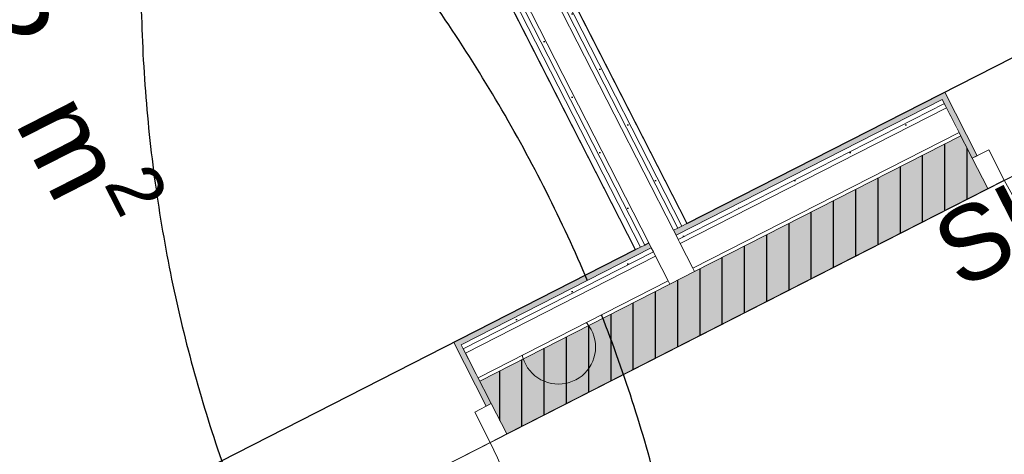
# Model space of a CAD drawing. Header units: metres. Extents: x 538891 to 1080079, y 6588829 to 13178720.
# Tile 541 of 1056: x 539900.49 to 539903.14, y 6589185.31 to 6589186.48. Entities that reach past the tile are written whole.
import ezdxf

# ---------------------------------------------------------------- set-up
doc = ezdxf.new("R2010")
doc.units = ezdxf.units.M
doc.header["$LTSCALE"] = 0.4
doc.header["$PDMODE"] = 1
doc.header["$PDSIZE"] = -2
doc.linetypes.add('Triple Dashed', pattern=[92.604163, 66.145831, -26.458332])
for name, color, linetype in [('AR', 7, 'Continuous'), ('DENDRO', 7, 'Continuous'), ('GEO', 7, 'Continuous'), ('KINO_GRID', 7, 'Continuous')]:
    doc.layers.add(name, color=color, linetype=linetype)
doc.styles.add('Arial', font='arial.ttf')
pattern_1 = [(0, (0, 0), (0, 0.075), [1e-05, -0.07499])]

# ---------------------------------------------------------------- blocks, each defined once
blk = doc.blocks.new('VQSA')
at = {"color": 7, "linetype": 'Continuous', "lineweight": 9, "flags": 128}
for points in [[(0.2, 2.3), (0.199, 2.2804), (0.1962, 2.261), (0.1914, 2.2419), (0.1848, 2.2235), (0.1764, 2.2057), (0.1663, 2.1889), (0.1546, 2.1731), (0.1414, 2.1586), (0.1269, 2.1454), (0.1111, 2.1337), (0.0943, 2.1236), (0.0765, 2.1152), (0.0581, 2.1086), (0.039, 2.1038), (0.0196, 2.101), (0, 2.1), (-0.0196, 2.101), (-0.039, 2.1038), (-0.0581, 2.1086), (-0.0765, 2.1152), (-0.0943, 2.1236), (-0.1111, 2.1337), (-0.1269, 2.1454), (-0.1414, 2.1586), (-0.1546, 2.1731), (-0.1663, 2.1889), (-0.1764, 2.2057), (-0.1848, 2.2235), (-0.1914, 2.2419), (-0.1962, 2.261), (-0.199, 2.2804), (-0.2, 2.3), (-0.199, 2.3196), (-0.1962, 2.339), (-0.1914, 2.3581), (-0.1848, 2.3765), (-0.1764, 2.3943), (-0.1663, 2.4111), (-0.1546, 2.4269), (-0.1414, 2.4414), (-0.1269, 2.4546), (-0.1111, 2.4663), (-0.0943, 2.4764), (-0.0765, 2.4848), (-0.0581, 2.4914), (-0.039, 2.4962), (-0.0196, 2.499), (0, 2.5), (0.0196, 2.499), (0.039, 2.4962), (0.0581, 2.4914), (0.0765, 2.4848), (0.0943, 2.4764), (0.1111, 2.4663), (0.1269, 2.4546), (0.1414, 2.4414), (0.1546, 2.4269), (0.1663, 2.4111), (0.1764, 2.3943), (0.1848, 2.3765), (0.1914, 2.3581), (0.1962, 2.339), (0.199, 2.3196)], [(0.2, 1.3), (0.199, 1.2804), (0.1962, 1.261), (0.1914, 1.2419), (0.1848, 1.2235), (0.1764, 1.2057), (0.1663, 1.1889), (0.1546, 1.1731), (0.1414, 1.1586), (0.1269, 1.1454), (0.1111, 1.1337), (0.0943, 1.1236), (0.0765, 1.1152), (0.0581, 1.1086), (0.039, 1.1038), (0.0196, 1.101), (0, 1.1), (-0.0196, 1.101), (-0.039, 1.1038), (-0.0581, 1.1086), (-0.0765, 1.1152), (-0.0943, 1.1236), (-0.1111, 1.1337), (-0.1269, 1.1454), (-0.1414, 1.1586), (-0.1546, 1.1731), (-0.1663, 1.1889), (-0.1764, 1.2057), (-0.1848, 1.2235), (-0.1914, 1.2419), (-0.1962, 1.261), (-0.199, 1.2804), (-0.2, 1.3), (-0.199, 1.3196), (-0.1962, 1.339), (-0.1914, 1.3581), (-0.1848, 1.3765), (-0.1764, 1.3943), (-0.1663, 1.4111), (-0.1546, 1.4269), (-0.1414, 1.4414), (-0.1269, 1.4546), (-0.1111, 1.4663), (-0.0943, 1.4764), (-0.0765, 1.4848), (-0.0581, 1.4914), (-0.039, 1.4962), (-0.0196, 1.499), (0, 1.5), (0.0196, 1.499), (0.039, 1.4962), (0.0581, 1.4914), (0.0765, 1.4848), (0.0943, 1.4764), (0.1111, 1.4663), (0.1269, 1.4546), (0.1414, 1.4414), (0.1546, 1.4269), (0.1663, 1.4111), (0.1764, 1.3943), (0.1848, 1.3765), (0.1914, 1.3581), (0.1962, 1.339), (0.199, 1.3196)], [(0.5, 0), (0.4976, -0.049), (0.4904, -0.0975), (0.4785, -0.1451), (0.4619, -0.1913), (0.441, -0.2357), (0.4157, -0.2778), (0.3865, -0.3172), (0.3536, -0.3536), (0.3172, -0.3865), (0.2778, -0.4157), (0.2357, -0.441), (0.1913, -0.4619), (0.1451, -0.4785), (0.0975, -0.4904), (0.049, -0.4976), (0, -0.5), (-0.049, -0.4976), (-0.0975, -0.4904), (-0.1451, -0.4785), (-0.1913, -0.4619), (-0.2357, -0.441), (-0.2778, -0.4157), (-0.3172, -0.3865), (-0.3536, -0.3536), (-0.3865, -0.3172), (-0.4157, -0.2778), (-0.441, -0.2357), (-0.4619, -0.1913), (-0.4785, -0.1451), (-0.4904, -0.0975), (-0.4976, -0.049), (-0.5, 0), (-0.4976, 0.049), (-0.4904, 0.0975), (-0.4785, 0.1451), (-0.4619, 0.1913), (-0.441, 0.2357), (-0.4157, 0.2778), (-0.3865, 0.3172), (-0.3536, 0.3536), (-0.3172, 0.3865), (-0.2778, 0.4157), (-0.2357, 0.441), (-0.1913, 0.4619), (-0.1451, 0.4785), (-0.0975, 0.4904), (-0.049, 0.4976), (0, 0.5), (0.049, 0.4976), (0.0975, 0.4904), (0.1451, 0.4785), (0.1913, 0.4619), (0.2357, 0.441), (0.2778, 0.4157), (0.3172, 0.3865), (0.3536, 0.3536), (0.3865, 0.3172), (0.4157, 0.2778), (0.441, 0.2357), (0.4619, 0.1913), (0.4785, 0.1451), (0.4904, 0.0975), (0.4976, 0.049)], [(-0.93, -0.65), (-0.931, -0.6696), (-0.9338, -0.689), (-0.9386, -0.7081), (-0.9452, -0.7265), (-0.9536, -0.7443), (-0.9637, -0.7611), (-0.9754, -0.7769), (-0.9886, -0.7914), (-1.0031, -0.8046), (-1.0189, -0.8163), (-1.0357, -0.8264), (-1.0535, -0.8348), (-1.0719, -0.8414), (-1.091, -0.8462), (-1.1104, -0.849), (-1.13, -0.85), (-1.1496, -0.849), (-1.169, -0.8462), (-1.1881, -0.8414), (-1.2065, -0.8348), (-1.2243, -0.8264), (-1.2411, -0.8163), (-1.2569, -0.8046), (-1.2714, -0.7914), (-1.2846, -0.7769), (-1.2963, -0.7611), (-1.3064, -0.7443), (-1.3148, -0.7265), (-1.3214, -0.7081), (-1.3262, -0.689), (-1.329, -0.6696), (-1.33, -0.65), (-1.329, -0.6304), (-1.3262, -0.611), (-1.3214, -0.5919), (-1.3148, -0.5735), (-1.3064, -0.5557), (-1.2963, -0.5389), (-1.2846, -0.5231), (-1.2714, -0.5086), (-1.2569, -0.4954), (-1.2411, -0.4837), (-1.2243, -0.4736), (-1.2065, -0.4652), (-1.1881, -0.4586), (-1.169, -0.4538), (-1.1496, -0.451), (-1.13, -0.45), (-1.1104, -0.451), (-1.091, -0.4538), (-1.0719, -0.4586), (-1.0535, -0.4652), (-1.0357, -0.4736), (-1.0189, -0.4837), (-1.0031, -0.4954), (-0.9886, -0.5086), (-0.9754, -0.5231), (-0.9637, -0.5389), (-0.9536, -0.5557), (-0.9452, -0.5735), (-0.9386, -0.5919), (-0.9338, -0.611), (-0.931, -0.6304)], [(1.33, -0.65), (1.329, -0.6696), (1.3262, -0.689), (1.3214, -0.7081), (1.3148, -0.7265), (1.3064, -0.7443), (1.2963, -0.7611), (1.2846, -0.7769), (1.2714, -0.7914), (1.2569, -0.8046), (1.2411, -0.8163), (1.2243, -0.8264), (1.2065, -0.8348), (1.1881, -0.8414), (1.169, -0.8462), (1.1496, -0.849), (1.13, -0.85), (1.1104, -0.849), (1.091, -0.8462), (1.0719, -0.8414), (1.0535, -0.8348), (1.0357, -0.8264), (1.0189, -0.8163), (1.0031, -0.8046), (0.9886, -0.7914), (0.9754, -0.7769), (0.9637, -0.7611), (0.9536, -0.7443), (0.9452, -0.7265), (0.9386, -0.7081), (0.9338, -0.689), (0.931, -0.6696), (0.93, -0.65), (0.931, -0.6304), (0.9338, -0.611), (0.9386, -0.5919), (0.9452, -0.5735), (0.9536, -0.5557), (0.9637, -0.5389), (0.9754, -0.5231), (0.9886, -0.5086), (1.0031, -0.4954), (1.0189, -0.4837), (1.0357, -0.4736), (1.0535, -0.4652), (1.0719, -0.4586), (1.091, -0.4538), (1.1104, -0.451), (1.13, -0.45), (1.1496, -0.451), (1.169, -0.4538), (1.1881, -0.4586), (1.2065, -0.4652), (1.2243, -0.4736), (1.2411, -0.4837), (1.2569, -0.4954), (1.2714, -0.5086), (1.2846, -0.5231), (1.2963, -0.5389), (1.3064, -0.5557), (1.3148, -0.5735), (1.3214, -0.5919), (1.3262, -0.611), (1.329, -0.6304)], [(-1.8, -1.15), (-1.801, -1.1696), (-1.8038, -1.189), (-1.8086, -1.2081), (-1.8152, -1.2265), (-1.8236, -1.2443), (-1.8337, -1.2611), (-1.8454, -1.2769), (-1.8586, -1.2914), (-1.8731, -1.3046), (-1.8889, -1.3163), (-1.9057, -1.3264), (-1.9235, -1.3348), (-1.9419, -1.3414), (-1.961, -1.3462), (-1.9804, -1.349), (-2, -1.35), (-2.0196, -1.349), (-2.039, -1.3462), (-2.0581, -1.3414), (-2.0765, -1.3348), (-2.0943, -1.3264), (-2.1111, -1.3163), (-2.1269, -1.3046), (-2.1414, -1.2914), (-2.1546, -1.2769), (-2.1663, -1.2611), (-2.1764, -1.2443), (-2.1848, -1.2265), (-2.1914, -1.2081), (-2.1962, -1.189), (-2.199, -1.1696), (-2.2, -1.15), (-2.199, -1.1304), (-2.1962, -1.111), (-2.1914, -1.0919), (-2.1848, -1.0735), (-2.1764, -1.0557), (-2.1663, -1.0389), (-2.1546, -1.0231), (-2.1414, -1.0086), (-2.1269, -0.9954), (-2.1111, -0.9837), (-2.0943, -0.9736), (-2.0765, -0.9652), (-2.0581, -0.9586), (-2.039, -0.9538), (-2.0196, -0.951), (-2, -0.95), (-1.9804, -0.951), (-1.961, -0.9538), (-1.9419, -0.9586), (-1.9235, -0.9652), (-1.9057, -0.9736), (-1.8889, -0.9837), (-1.8731, -0.9954), (-1.8586, -1.0086), (-1.8454, -1.0231), (-1.8337, -1.0389), (-1.8236, -1.0557), (-1.8152, -1.0735), (-1.8086, -1.0919), (-1.8038, -1.111), (-1.801, -1.1304)], [(2.2, -1.15), (2.199, -1.1696), (2.1962, -1.189), (2.1914, -1.2081), (2.1848, -1.2265), (2.1764, -1.2443), (2.1663, -1.2611), (2.1546, -1.2769), (2.1414, -1.2914), (2.1269, -1.3046), (2.1111, -1.3163), (2.0943, -1.3264), (2.0765, -1.3348), (2.0581, -1.3414), (2.039, -1.3462), (2.0196, -1.349), (2, -1.35), (1.9804, -1.349), (1.961, -1.3462), (1.9419, -1.3414), (1.9235, -1.3348), (1.9057, -1.3264), (1.8889, -1.3163), (1.8731, -1.3046), (1.8586, -1.2914), (1.8454, -1.2769), (1.8337, -1.2611), (1.8236, -1.2443), (1.8152, -1.2265), (1.8086, -1.2081), (1.8038, -1.189), (1.801, -1.1696), (1.8, -1.15), (1.801, -1.1304), (1.8038, -1.111), (1.8086, -1.0919), (1.8152, -1.0735), (1.8236, -1.0557), (1.8337, -1.0389), (1.8454, -1.0231), (1.8586, -1.0086), (1.8731, -0.9954), (1.8889, -0.9837), (1.9057, -0.9736), (1.9235, -0.9652), (1.9419, -0.9586), (1.961, -0.9538), (1.9804, -0.951), (2, -0.95), (2.0196, -0.951), (2.039, -0.9538), (2.0581, -0.9586), (2.0765, -0.9652), (2.0943, -0.9736), (2.1111, -0.9837), (2.1269, -0.9954), (2.1414, -1.0086), (2.1546, -1.0231), (2.1663, -1.0389), (2.1764, -1.0557), (2.1848, -1.0735), (2.1914, -1.0919), (2.1962, -1.111), (2.199, -1.1304)]]:
    blk.add_lwpolyline(points, close=True, dxfattribs=at)

msp = doc.modelspace()

# ---------------------------------------------------------------- linework, layer by layer
at = {"layer": 'AR', "color": 7, "linetype": 'Continuous', "lineweight": 9}
for p, q in [((539902.9661, 6589186.2818), (539902.9794, 6589186.2887)), ((539902.9661, 6589186.2818), (539902.9794, 6589186.2887)), ((539903.0538, 6589186.1099), (539903.0983, 6589186.1327)), ((539903.0538, 6589186.1099), (539903.0672, 6589186.1168)), ((539903.0983, 6589186.1327), (539903.1402, 6589186.0507)), ((539903.0956, 6589186.028), (539903.0538, 6589186.1099)), ((539903.0956, 6589186.028), (539903.0538, 6589186.1099)), ((539903.0956, 6589186.028), (539903.0538, 6589186.1099)), ((539903.0956, 6589186.028), (539903.0538, 6589186.1099)), ((539903.1402, 6589186.0507), (539903.0956, 6589186.028)), ((539901.7569, 6589185.448), (539901.7124, 6589185.4253)), ((539901.7124, 6589185.4253), (539901.7542, 6589185.3433)), ((539901.7569, 6589185.448), (539901.7436, 6589185.4412)), ((539901.7988, 6589185.3661), (539901.7569, 6589185.448)), ((539901.7988, 6589185.3661), (539901.7569, 6589185.448)), ((539901.7988, 6589185.3661), (539901.7569, 6589185.448)), ((539901.7988, 6589185.3661), (539901.7569, 6589185.448)), ((539901.7542, 6589185.3433), (539901.7988, 6589185.3661))]:
    msp.add_line(p, q, dxfattribs=at)
at = {"layer": 'AR', "color": 9, "linetype": 'Continuous', "lineweight": 9, "true_color": 0xc9c5ab, "flags": 128}
msp.add_lwpolyline([(539904.5964, 6589186.794), (539899.4385, 6589184.1614), (539900.853, 6589181.39), (539904.3364, 6589183.1679), (539905.4552, 6589183.7389), (539907.355, 6589184.7086), (539904.7903, 6589189.7335), (539903.4463, 6589189.0474)], close=True, dxfattribs=at)
at = {"layer": 'AR', "color": 7, "linetype": 'Continuous', "lineweight": 9, "flags": 128}
for points in [[(539904.5964, 6589186.794), (539899.4385, 6589184.1614), (539900.853, 6589181.39), (539904.3364, 6589183.1679), (539905.4552, 6589183.7389), (539907.355, 6589184.7086), (539904.7903, 6589189.7335), (539903.4463, 6589189.0474)], [(539903.3681, 6589188.7606), (539901.3636, 6589187.7375), (539902.2842, 6589185.9338), (539904.2887, 6589186.9569)], [(539901.1188, 6589187.8763), (539898.2815, 6589186.4282), (539899.3089, 6589184.4152), (539902.1462, 6589185.8634)]]:
    msp.add_lwpolyline(points, close=True, dxfattribs=at)
at = {"layer": 'AR', "color": 254, "linetype": 'Continuous', "lineweight": 25, "true_color": 0xd1d1d1, "flags": 128}
for points in [[(539903.3681, 6589188.7606), (539901.3636, 6589187.7375), (539902.2842, 6589185.9338), (539904.2887, 6589186.9569)], [(539901.1188, 6589187.8763), (539898.2815, 6589186.4282), (539899.3089, 6589184.4152), (539902.1462, 6589185.8634)]]:
    msp.add_lwpolyline(points, close=True, dxfattribs=at)
at = {"layer": 'AR', "color": 7, "linetype": 'Continuous', "lineweight": 9}
for centre, start, end in [((539903.9418, 6589186.4599), 207.0398, 297.0398), ((539900.9526, 6589184.9342), 297.0398, 27.0398)]:
    msp.add_arc(centre, 0.9, start, end, dxfattribs=at)
at = {"layer": 'AR', "color": 250, "linetype": 'Continuous', "true_color": 0x262626}
for points in [[(539901.1476, 6589187.9079), (539898.2606, 6589186.4344), (539901.1544, 6589187.8945), (539898.2815, 6589186.4282)], [(539902.9729, 6589186.2685), (539902.9661, 6589186.2818), (539902.2554, 6589185.9023), (539902.2486, 6589185.9156)], [(539902.1886, 6589185.8682), (539902.1818, 6589185.8815), (539901.676, 6589185.6066), (539901.6692, 6589185.6199)]]:
    msp.add_solid(points, dxfattribs=at)
at = {"layer": 'DENDRO', "color": 82, "linetype": 'Continuous', "lineweight": 25, "true_color": 0x33cc00}
for points in [[(539907.0569, 6589183.1491), (539906.1197, 6589182.5807), (539903.9223, 6589182.523), (539901.9907, 6589183.5597), (539900.8426, 6589185.413), (539900.7854, 6589187.5865), (539901.8346, 6589189.4976), (539903.7091, 6589190.6344), (539905.9064, 6589190.6922), (539907.838, 6589189.6555), (539908.9862, 6589187.8021), (539909.0433, 6589185.6287), (539907.9941, 6589183.7175), (539907.0569, 6589183.1491)], [(539900.3693, 6589180.7629), (539899.4321, 6589180.1945), (539897.2347, 6589180.1368), (539895.3032, 6589181.1735), (539894.155, 6589183.0268), (539894.0978, 6589185.2003), (539895.147, 6589187.1114), (539897.0215, 6589188.2482), (539899.2189, 6589188.306), (539901.1504, 6589187.2693), (539902.2986, 6589185.4159), (539902.3557, 6589183.2425), (539901.3065, 6589181.3313), (539900.3693, 6589180.7629)]]:
    msp.add_open_spline(points, degree=2, dxfattribs=at)
at = {"layer": 'KINO_GRID', "color": 254, "linetype": 'Continuous', "true_color": 0xe6e6e6}
msp.add_solid([(539860.6136, 6589211.7804), (539900.9645, 6589132.7232), (539860.5245, 6589211.7349), (539900.8754, 6589132.6778)], dxfattribs=at)

# ---------------------------------------------------------------- block references
at = {"layer": 'GEO', "color": 8, "true_color": 0x7d7d7d, "xscale": 0.5, "yscale": 0.5, "zscale": 0.5}
msp.add_blockref('VQSA', (539901.9383, 6589184.4505), dxfattribs=at)

# ---------------------------------------------------------------- texts
at = {"layer": 'AR', "color": 7, "insert": (539900.4524, 6589186.8672), "char_height": 0.22, "attachment_point": 1, "rotation": 297.0398, "line_spacing_factor": 1.004016, "style": 'Arial'}
msp.add_mtext('\\A1;7,2{\\H0.9851x; } m{\\H0.9851x;\\H0.6667x;\\S2 ^ ;}', dxfattribs=at)

# ---------------------------------------------------------------- next in the draw order: wipeouts: each hides what was drawn before it
at = {"color": 255, "linetype": 'Continuous', "lineweight": 5}
for points in [[(539901.1419, 6589187.919), (539898.2432, 6589186.4395), (539898.2606, 6589186.4344), (539901.1476, 6589187.9079)], [(539902.9786, 6589186.2573), (539902.9729, 6589186.2685), (539902.2554, 6589185.9023), (539902.2611, 6589185.8912)], [(539902.1943, 6589185.8571), (539902.1886, 6589185.8682), (539901.676, 6589185.6066), (539901.6817, 6589185.5954)]]:
    msp.add_wipeout(points, dxfattribs=at).dxf.layer = 'AR'

# ---------------------------------------------------------------- next in the draw order: hatches: boundary and pattern name
at = {"layer": 'AR', "linetype": 'Continuous', "lineweight": 25, "true_color": 0x848484}
h = msp.add_hatch(dxfattribs=at)
h.set_pattern_fill('GYPSUM_0001', color=252, style=0, pattern_type=2)
h.set_pattern_definition(pattern_1)
h.paths.add_polyline_path([(539902.9786, 6589186.2573), (539902.9729, 6589186.2685), (539902.2554, 6589185.9023), (539902.2611, 6589185.8912)])
h = msp.add_hatch(dxfattribs=at)
h.set_pattern_fill('GYPSUM_0001', color=252, style=0, pattern_type=2)
h.set_pattern_definition(pattern_1)
h.paths.add_polyline_path([(539902.1943, 6589185.8571), (539902.1886, 6589185.8682), (539901.676, 6589185.6066), (539901.6817, 6589185.5954)])

# ---------------------------------------------------------------- next in the draw order: wipeouts: each hides what was drawn before it
at = {"color": 255, "linetype": 'Continuous', "lineweight": 5}
msp.add_wipeout([(539898.2286, 6589186.4438), (539898.2432, 6589186.4395), (539901.1419, 6589187.919), (539901.1362, 6589187.9301), (539898.2277, 6589186.4456)], dxfattribs=at).dxf.layer = 'AR'

# ---------------------------------------------------------------- next in the draw order: wipeouts: each hides what was drawn before it
for points in [[(539898.2277, 6589186.4456), (539901.1362, 6589187.9301), (539901.1021, 6589187.9969), (539898.1936, 6589186.5124)], [(539902.2668, 6589185.88), (539902.9842, 6589186.2462), (539902.9786, 6589186.2573), (539902.2611, 6589185.8912)], [(539902.2, 6589185.8459), (539902.1943, 6589185.8571), (539901.6817, 6589185.5954), (539901.6874, 6589185.5843)]]:
    msp.add_wipeout(points, dxfattribs=at).dxf.layer = 'AR'

# ---------------------------------------------------------------- next in the draw order: hatches: boundary and pattern name
at = {"layer": 'AR', "linetype": 'Continuous', "lineweight": 25, "true_color": 0x848484}
h = msp.add_hatch(dxfattribs=at)
h.set_pattern_fill('GYPSUM_0001', color=252, style=0, pattern_type=2)
h.set_pattern_definition(pattern_1)
h.paths.add_polyline_path([(539902.2668, 6589185.88), (539902.9842, 6589186.2462), (539902.9786, 6589186.2573), (539902.2611, 6589185.8912)])
h = msp.add_hatch(dxfattribs=at)
h.set_pattern_fill('GYPSUM_0001', color=252, style=0, pattern_type=2)
h.set_pattern_definition(pattern_1)
h.paths.add_polyline_path([(539902.2, 6589185.8459), (539902.1943, 6589185.8571), (539901.6817, 6589185.5954), (539901.6874, 6589185.5843)])

# ---------------------------------------------------------------- next in the draw order: linework, layer by layer
at = {"layer": 'AR', "color": 7, "linetype": 'Continuous', "lineweight": 9}
for p, q in [((539902.1818, 6589185.8815), (539902.1886, 6589185.8682)), ((539901.6692, 6589185.6199), (539901.6558, 6589185.6131)), ((539901.6692, 6589185.6199), (539901.6558, 6589185.6131))]:
    msp.add_line(p, q, dxfattribs=at)
at = {"layer": 'AR', "color": 7, "linetype": 'Continuous', "lineweight": 5}
msp.add_point((539902.1886, 6589185.8682), dxfattribs=at)

# ---------------------------------------------------------------- next in the draw order: wipeouts: each hides what was drawn before it
at = {"color": 255, "linetype": 'Continuous', "lineweight": 5}
for points in [[(539902.2668, 6589185.88), (539902.3009, 6589185.8132), (539903.0183, 6589186.1794), (539902.9842, 6589186.2462)], [(539902.2341, 6589185.7791), (539902.2, 6589185.8459), (539901.6874, 6589185.5843), (539901.7215, 6589185.5175)]]:
    msp.add_wipeout(points, dxfattribs=at).dxf.layer = 'AR'

# ---------------------------------------------------------------- next in the draw order: hatches: boundary and pattern name
at = {"layer": 'AR', "linetype": 'Continuous', "lineweight": 0, "true_color": 0x262626}
for points in [[(539902.9661, 6589186.2818), (539902.9729, 6589186.2685), (539903.0538, 6589186.1099), (539903.0672, 6589186.1168), (539902.9794, 6589186.2887)], [(539901.6692, 6589185.6199), (539901.6558, 6589185.6131), (539901.7436, 6589185.4412), (539901.7569, 6589185.448), (539901.676, 6589185.6066)]]:
    msp.add_hatch(color=250, dxfattribs=at).paths.add_polyline_path(points)
at = {"layer": 'AR', "linetype": 'Continuous', "lineweight": 0, "true_color": 0xcccccc}
msp.add_hatch(color=254, dxfattribs=at).paths.add_polyline_path([(539901.7569, 6589185.448), (539901.7988, 6589185.3661), (539903.0956, 6589186.028), (539903.0538, 6589186.1099), (539903.0229, 6589186.1705), (539901.726, 6589185.5086)])
at = {"layer": 'AR', "linetype": 'Continuous', "lineweight": 25, "true_color": 0x848484}
h = msp.add_hatch(dxfattribs=at)
h.set_pattern_fill('PLYWOOD_0001', color=252, style=0, pattern_type=2)
h.set_pattern_definition([(90, (0, 0), (-0.06, 0), [])])
h.paths.add_polyline_path([(539901.7569, 6589185.448), (539901.7988, 6589185.3661), (539903.0956, 6589186.028), (539903.0538, 6589186.1099), (539903.0229, 6589186.1705), (539901.726, 6589185.5086)])

# ---------------------------------------------------------------- next in the draw order: linework, layer by layer
at = {"layer": 'AR', "color": 7, "linetype": 'Continuous', "lineweight": 9}
for p, q in [((539902.9661, 6589186.2818), (539902.2486, 6589185.9156)), ((539903.0672, 6589186.1168), (539902.9794, 6589186.2887)), ((539903.0672, 6589186.1168), (539902.9794, 6589186.2887)), ((539902.9729, 6589186.2685), (539902.2554, 6589185.9023)), ((539902.9729, 6589186.2685), (539902.2554, 6589185.9023)), ((539902.9786, 6589186.2573), (539902.2611, 6589185.8912)), ((539902.9729, 6589186.2685), (539903.0538, 6589186.1099)), ((539902.9842, 6589186.2462), (539902.2668, 6589185.88)), ((539903.0183, 6589186.1794), (539902.3009, 6589185.8132)), ((539903.0229, 6589186.1705), (539902.3054, 6589185.8043)), ((539901.7988, 6589185.3661), (539903.0956, 6589186.028)), ((539902.2554, 6589185.9023), (539902.2486, 6589185.9156)), ((539902.1818, 6589185.8815), (539901.6692, 6589185.6199)), ((539902.2611, 6589185.8912), (539902.2554, 6589185.9023)), ((539902.2668, 6589185.88), (539902.2611, 6589185.8912)), ((539902.3009, 6589185.8132), (539902.2668, 6589185.88)), ((539902.1886, 6589185.8682), (539901.676, 6589185.6066)), ((539902.1886, 6589185.8682), (539901.676, 6589185.6066)), ((539902.1943, 6589185.8571), (539901.6817, 6589185.5954)), ((539902.1886, 6589185.8682), (539902.1943, 6589185.8571)), ((539902.1943, 6589185.8571), (539902.2, 6589185.8459)), ((539902.2, 6589185.8459), (539901.6874, 6589185.5843)), ((539902.2, 6589185.8459), (539902.2341, 6589185.7791)), ((539902.2386, 6589185.7702), (539902.3054, 6589185.8043)), ((539902.3054, 6589185.8043), (539902.3009, 6589185.8132)), ((539902.2341, 6589185.7791), (539901.7215, 6589185.5175)), ((539902.2386, 6589185.7702), (539901.726, 6589185.5086)), ((539902.2341, 6589185.7791), (539902.2386, 6589185.7702)), ((539901.7436, 6589185.4412), (539901.6558, 6589185.6131)), ((539901.7436, 6589185.4412), (539901.6558, 6589185.6131)), ((539901.676, 6589185.6066), (539901.7569, 6589185.448))]:
    msp.add_line(p, q, dxfattribs=at)
at = {"layer": 'AR', "color": 7, "linetype": 'Continuous', "lineweight": 5}
msp.add_point((539902.2554, 6589185.9023), dxfattribs=at)

# ---------------------------------------------------------------- next in the draw order: texts
at = {"layer": 'AR', "color": 7, "insert": (539902.9299, 6589185.932), "char_height": 0.2, "attachment_point": 1, "rotation": 27.0398, "line_spacing_factor": 1.004016, "style": 'Arial'}
msp.add_mtext('SU-127-p', dxfattribs=at)

# ---------------------------------------------------------------- next in the draw order: wipeouts: each hides what was drawn before it
at = {"color": 255, "linetype": 'Continuous', "lineweight": 5}
for points in [[(539901.1774, 6589187.7614), (539902.1462, 6589185.8634), (539902.1595, 6589185.8702), (539901.1908, 6589187.7682)], [(539902.2486, 6589185.9156), (539902.1818, 6589185.8815), (539902.1886, 6589185.8682), (539902.2554, 6589185.9023)]]:
    msp.add_wipeout(points, dxfattribs=at).dxf.layer = 'AR'

# ---------------------------------------------------------------- next in the draw order: wipeouts: each hides what was drawn before it
for points in [[(539901.1908, 6589187.7682), (539902.1595, 6589185.8702), (539902.1707, 6589185.8759), (539901.2019, 6589187.7739)], [(539902.2554, 6589185.9023), (539902.1886, 6589185.8682), (539902.1943, 6589185.8571), (539902.2611, 6589185.8912)]]:
    msp.add_wipeout(points, dxfattribs=at).dxf.layer = 'AR'

# ---------------------------------------------------------------- next in the draw order: hatches: boundary and pattern name
at = {"layer": 'AR', "linetype": 'Continuous', "lineweight": 25, "true_color": 0x848484}
h = msp.add_hatch(dxfattribs=at)
h.set_pattern_fill('GYPSUM_0001', color=252, style=0, pattern_type=2)
h.set_pattern_definition(pattern_1)
h.paths.add_polyline_path([(539901.1908, 6589187.7682), (539902.1595, 6589185.8702), (539902.1707, 6589185.8759), (539901.2019, 6589187.7739)])

# ---------------------------------------------------------------- next in the draw order: wipeouts: each hides what was drawn before it
at = {"color": 255, "linetype": 'Continuous', "lineweight": 5}
msp.add_wipeout([(539902.2611, 6589185.8912), (539902.1943, 6589185.8571), (539902.2, 6589185.8459), (539902.2668, 6589185.88)], dxfattribs=at).dxf.layer = 'AR'

# ---------------------------------------------------------------- next in the draw order: wipeouts: each hides what was drawn before it
for points in [[(539901.2019, 6589187.7739), (539902.1707, 6589185.8759), (539902.1818, 6589185.8815), (539901.213, 6589187.7796)], [(539902.2668, 6589185.88), (539902.2, 6589185.8459), (539902.2341, 6589185.7791), (539902.3009, 6589185.8132)]]:
    msp.add_wipeout(points, dxfattribs=at).dxf.layer = 'AR'

# ---------------------------------------------------------------- next in the draw order: hatches: boundary and pattern name
at = {"layer": 'AR', "linetype": 'Continuous', "lineweight": 25, "true_color": 0x848484}
h = msp.add_hatch(dxfattribs=at)
h.set_pattern_fill('GYPSUM_0001', color=252, style=0, pattern_type=2)
h.set_pattern_definition(pattern_1)
h.paths.add_polyline_path([(539901.2019, 6589187.7739), (539902.1707, 6589185.8759), (539902.1818, 6589185.8815), (539901.213, 6589187.7796)])

# ---------------------------------------------------------------- next in the draw order: linework, layer by layer
at = {"layer": 'AR', "color": 7, "linetype": 'Continuous', "lineweight": 9}
for p, q in [((539902.1886, 6589185.8682), (539902.1943, 6589185.8571)), ((539902.1943, 6589185.8571), (539902.2, 6589185.8459))]:
    msp.add_line(p, q, dxfattribs=at)
at = {"layer": 'AR', "color": 7, "linetype": 'Continuous', "lineweight": 5}
msp.add_point((539902.1886, 6589185.8682), dxfattribs=at)

# ---------------------------------------------------------------- next in the draw order: wipeouts: each hides what was drawn before it
at = {"color": 255, "linetype": 'Continuous', "lineweight": 5}
msp.add_wipeout([(539902.3009, 6589185.8132), (539902.2341, 6589185.7791), (539902.2386, 6589185.7702), (539902.3054, 6589185.8043)], dxfattribs=at).dxf.layer = 'AR'

# ---------------------------------------------------------------- next in the draw order: linework, layer by layer
at = {"layer": 'AR', "color": 7, "linetype": 'Continuous', "lineweight": 9}
for p, q in [((539902.3009, 6589185.8132), (539902.2668, 6589185.88)), ((539902.2, 6589185.8459), (539902.2341, 6589185.7791)), ((539902.2386, 6589185.7702), (539902.3054, 6589185.8043)), ((539902.3054, 6589185.8043), (539902.3009, 6589185.8132)), ((539902.2341, 6589185.7791), (539902.2386, 6589185.7702))]:
    msp.add_line(p, q, dxfattribs=at)

# ---------------------------------------------------------------- next in the draw order: wipeouts: each hides what was drawn before it
at = {"color": 255, "linetype": 'Continuous', "lineweight": 5}
msp.add_wipeout([(539901.3503, 6589187.7307), (539902.2709, 6589185.927), (539902.2842, 6589185.9338), (539901.3636, 6589187.7375)], dxfattribs=at).dxf.layer = 'AR'

# ---------------------------------------------------------------- next in the draw order: wipeouts: each hides what was drawn before it
msp.add_wipeout([(539901.3323, 6589187.7383), (539902.2597, 6589185.9213), (539902.2709, 6589185.927), (539901.3435, 6589187.744)], dxfattribs=at).dxf.layer = 'AR'

# ---------------------------------------------------------------- next in the draw order: hatches: boundary and pattern name
at = {"layer": 'AR', "linetype": 'Continuous', "lineweight": 25, "true_color": 0x848484}
h = msp.add_hatch(dxfattribs=at)
h.set_pattern_fill('GYPSUM_0001', color=252, style=0, pattern_type=2)
h.set_pattern_definition(pattern_1)
h.paths.add_polyline_path([(539901.3323, 6589187.7383), (539902.2597, 6589185.9213), (539902.2709, 6589185.927), (539901.3435, 6589187.744)])

# ---------------------------------------------------------------- next in the draw order: wipeouts: each hides what was drawn before it
at = {"color": 255, "linetype": 'Continuous', "lineweight": 5}
msp.add_wipeout([(539901.3155, 6589187.7438), (539902.2486, 6589185.9156), (539902.2597, 6589185.9213), (539901.3267, 6589187.7495)], dxfattribs=at).dxf.layer = 'AR'

# ---------------------------------------------------------------- next in the draw order: hatches: boundary and pattern name
at = {"layer": 'AR', "linetype": 'Continuous', "lineweight": 25, "true_color": 0x848484}
h = msp.add_hatch(dxfattribs=at)
h.set_pattern_fill('GYPSUM_0001', color=252, style=0, pattern_type=2)
h.set_pattern_definition(pattern_1)
h.paths.add_polyline_path([(539901.3155, 6589187.7438), (539902.2486, 6589185.9156), (539902.2597, 6589185.9213), (539901.3267, 6589187.7495)])

# ---------------------------------------------------------------- next in the draw order: linework, layer by layer
at = {"layer": 'AR', "color": 7, "linetype": 'Continuous', "lineweight": 9}
msp.add_line((539902.2709, 6589185.927), (539902.2842, 6589185.9338), dxfattribs=at)

# ---------------------------------------------------------------- next in the draw order: wipeouts: each hides what was drawn before it
at = {"color": 255, "linetype": 'Continuous', "lineweight": 5}
msp.add_wipeout([(539901.243, 6589187.7208), (539902.1818, 6589185.8815), (539902.2486, 6589185.9156), (539901.3098, 6589187.7549)], dxfattribs=at).dxf.layer = 'AR'

# ---------------------------------------------------------------- next in the draw order: linework, layer by layer
at = {"layer": 'AR', "color": 251, "linetype": 'Triple Dashed', "lineweight": 9, "true_color": 0x575757}
msp.add_line((539881.1007, 6589174.8018), (539961.5646, 6589215.8707), dxfattribs=at)
at = {"layer": 'AR', "color": 7, "linetype": 'Continuous', "lineweight": 9}
for p, q in [((539901.1774, 6589187.7614), (539902.1462, 6589185.8634)), ((539901.1908, 6589187.7682), (539902.1595, 6589185.8702)), ((539901.1908, 6589187.7682), (539902.1595, 6589185.8702)), ((539901.2019, 6589187.7739), (539902.1707, 6589185.8759)), ((539902.2486, 6589185.9156), (539901.3098, 6589187.7549)), ((539902.2597, 6589185.9213), (539901.3267, 6589187.7495)), ((539902.2709, 6589185.927), (539901.3435, 6589187.744)), ((539902.2709, 6589185.927), (539901.3435, 6589187.744)), ((539902.2842, 6589185.9338), (539901.3636, 6589187.7375)), ((539901.243, 6589187.7208), (539902.1818, 6589185.8815)), ((539902.2486, 6589185.9156), (539902.2597, 6589185.9213)), ((539902.2554, 6589185.9023), (539902.2486, 6589185.9156)), ((539902.2597, 6589185.9213), (539902.2709, 6589185.927)), ((539902.1707, 6589185.8759), (539902.1818, 6589185.8815)), ((539902.1818, 6589185.8815), (539902.1886, 6589185.8682)), ((539902.2611, 6589185.8912), (539902.2554, 6589185.9023)), ((539902.2668, 6589185.88), (539902.2611, 6589185.8912)), ((539902.1462, 6589185.8634), (539902.1595, 6589185.8702)), ((539902.1595, 6589185.8702), (539902.1707, 6589185.8759))]:
    msp.add_line(p, q, dxfattribs=at)
at = {"layer": 'AR', "color": 7, "linetype": 'Continuous', "lineweight": 5}
msp.add_point((539902.2554, 6589185.9023), dxfattribs=at)

doc.saveas('drawing.dxf')
